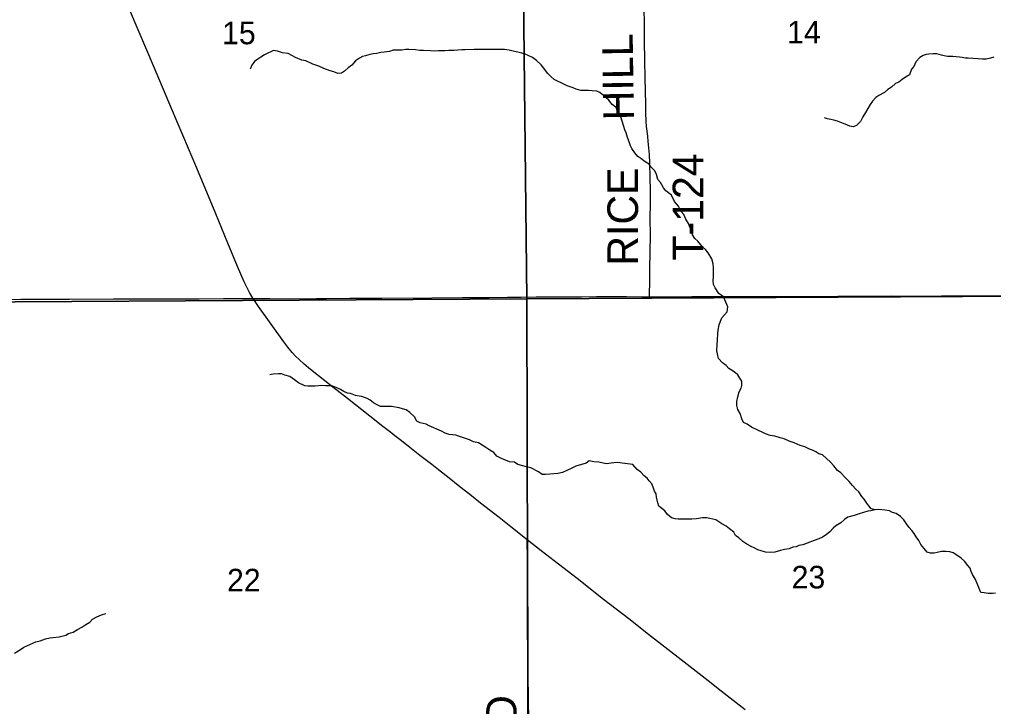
# Model space of a CAD drawing. Extents: x 1985906 to 2360102, y 891258 to 1222054.
# Drawn here: x 2092575 to 2102102, y 1037407 to 1044121 of the extents above; entities that cross this region are included whole.
import ezdxf

# ---------------------------------------------------------------- set-up
doc = ezdxf.new("R2010")
doc.units = 0
for name, color, linetype in [('GM_X_County_Road', 7, 'Continuous'), ('GM_X_Minor_River', 7, 'Continuous'), ('GM_X_Section', 7, 'Continuous'), ('GM_X_Section_Text', 7, 'Continuous'), ('GM_X_State_Route', 7, 'Continuous'), ('GM_X_Township_Road', 7, 'Continuous'), ('GM_X_Township_Road_Text', 7, 'Continuous')]:
    doc.layers.add(name, color=color, linetype=linetype)

msp = doc.modelspace()

# ---------------------------------------------------------------- linework, layer by layer
at = {"layer": 'GM_X_County_Road'}
for points in [[(2091984.5, 1041382.1), (2092002.1, 1041382.1), (2092200.2, 1041385.6), (2092590, 1041386.4), (2093065.7, 1041387.2), (2093493.5, 1041389.8), (2093738.4, 1041389.7), (2093887, 1041390.6), (2094019.6, 1041391.5), (2094331.6, 1041392), (2094569.4, 1041393.1), (2094790.4, 1041393.1), (2094860.6, 1041393.2)], [(2094860.6, 1041393.2), (2095022.9, 1041393.1), (2095217.5, 1041392.8), (2095479.9, 1041394.3), (2095578.3, 1041395.2), (2095806.2, 1041398.2), (2096119.6, 1041398.8), (2096608.9, 1041402.5), (2096907, 1041404), (2097169.5, 1041405), (2097349.9, 1041406.3), (2097480.9, 1041407.8), (2097628.3, 1041409.6), (2097841.4, 1041411.9), (2098070.6, 1041412), (2098218.1, 1041412.6), (2098378.8, 1041412.8), (2098513.4, 1041412.7), (2098660.9, 1041411.6), (2098737, 1041411.8)], [(2098737, 1041411.8), (2099005.3, 1041412.4), (2099152.3, 1041412.6), (2099349.7, 1041413.3), (2099448.1, 1041412.7), (2099530, 1041413.1), (2099579.2, 1041413.6), (2099726.5, 1041414.5), (2099890.4, 1041414.1), (2100283.8, 1041415.3), (2100578.9, 1041416.3), (2100660.9, 1041416.8), (2100775.7, 1041417.3), (2101103.7, 1041419.3), (2101234.9, 1041418.7), (2101398.7, 1041418.4), (2101594.1, 1041419.2), (2101709, 1041419.2), (2101987.4, 1041420.1), (2102315.4, 1041421.8)]]:
    msp.add_lwpolyline(points, dxfattribs=at)
at = {"layer": 'GM_X_Minor_River'}
for points in [[(2098593.3, 1042816.8), (2098563, 1042858.8), (2098550.8, 1042886.9), (2098538.6, 1042925), (2098522.4, 1042967), (2098508.1, 1043013.2), (2098495.9, 1043041.2), (2098469.4, 1043127.4), (2098457.2, 1043169.5), (2098432.9, 1043215.6), (2098406.6, 1043263.7), (2098370.4, 1043291.6), (2098340.1, 1043331.6), (2098287.8, 1043377.6), (2098251.5, 1043407.5), (2098221.4, 1043419.4), (2098177.3, 1043425.2), (2098139.2, 1043427.1), (2098095.1, 1043426.9), (2098067.1, 1043428.7), (2098018.9, 1043440.6), (2097990.8, 1043452.5), (2097930.6, 1043472.3), (2097872.3, 1043502.1), (2097836.1, 1043518), (2097806, 1043536), (2097775.8, 1043559.9), (2097743.6, 1043591.9), (2097699.2, 1043647.9), (2097677, 1043677.9), (2097632.7, 1043721.9), (2097592.5, 1043749.8), (2097550.3, 1043767.7), (2097522.2, 1043781.6), (2097488, 1043791.5), (2097449.9, 1043801.4), (2097415.8, 1043807.2), (2097363.6, 1043821), (2097317.5, 1043826.9), (2097281.4, 1043828.7), (2097022.9, 1043827.5), (2096930.8, 1043825.1), (2096902.7, 1043825), (2096824.6, 1043818.6), (2096774.5, 1043818.3), (2096736.4, 1043816.2), (2096672.3, 1043813.9), (2096638.3, 1043811.7), (2096596.2, 1043815.5), (2096526, 1043817.2), (2096490, 1043819.1), (2096449.8, 1043824.9), (2096383.7, 1043826.6), (2096351.6, 1043826.4), (2096313.6, 1043822.3), (2096261.5, 1043820), (2096231.4, 1043819.9), (2096195.4, 1043807.7), (2096141.4, 1043801.4), (2096109.3, 1043797.2), (2096071.3, 1043789), (2096035.2, 1043786.8), (2096001.2, 1043778.7), (2095959.2, 1043766.4), (2095929.2, 1043758.3), (2095899.2, 1043744.1), (2095861.3, 1043717.8), (2095825.4, 1043675.5), (2095789.5, 1043649.2), (2095755.6, 1043616.9), (2095725.6, 1043596.7), (2095689.6, 1043592.5), (2095649.4, 1043608.4), (2095615.3, 1043618.3), (2095551, 1043642.1), (2095502.8, 1043666), (2095444.6, 1043683.8), (2095376.3, 1043717.6), (2095336.2, 1043723.4), (2095275.9, 1043749.2), (2095237.8, 1043769.2), (2095203.6, 1043787.1), (2095147.5, 1043794.8), (2095097.3, 1043812.7), (2095061.2, 1043818.5), (2095033.2, 1043804.3), (2095005.2, 1043792.2), (2094971.2, 1043775.9), (2094935.3, 1043753.7), (2094905.3, 1043733.5), (2094875.4, 1043711.3), (2094847.5, 1043675), (2094831.7, 1043636.8)], [(2102105.2, 1043752.4), (2102071.2, 1043742.2), (2102029.2, 1043731.9), (2101993.1, 1043731.8), (2101953, 1043735.6), (2101898.9, 1043741.4), (2101854.8, 1043743.2), (2101826.7, 1043743.1), (2101796.6, 1043749), (2101768.6, 1043752.8), (2101704.4, 1043758.6), (2101652.3, 1043760.3), (2101620.2, 1043766.2), (2101592.1, 1043772.1), (2101546, 1043783.9), (2101511.9, 1043785.8), (2101469.8, 1043781.6), (2101441.8, 1043779.5), (2101413.8, 1043769.3), (2101381.8, 1043751.1), (2101342, 1043706.7), (2101322.2, 1043662.5), (2101300.3, 1043634.3), (2101278.5, 1043580), (2101240.6, 1043557.7), (2101208.6, 1043535.5), (2101174.7, 1043509.2), (2101144.7, 1043497), (2101102.8, 1043458.7), (2101066.9, 1043436.4), (2101034.9, 1043408.2), (2100979, 1043377.8), (2100951, 1043357.6), (2100917.2, 1043321.3), (2100895.3, 1043289.1), (2100873.5, 1043250.8), (2100849.6, 1043212.6)], [(2100849.6, 1043212.6), (2100823.8, 1043168.3), (2100800, 1043124), (2100762.1, 1043083.7), (2100728.1, 1043073.5), (2100696, 1043077.4), (2100651.8, 1043097.2), (2100609.7, 1043115.1), (2100577.5, 1043127), (2100539.4, 1043136.9), (2100509.3, 1043144.8), (2100479.2, 1043150.7), (2100447.1, 1043160.6)], [(2100944, 1039328.4), (2100903.9, 1039340), (2100883.8, 1039368), (2100861.6, 1039396), (2100837.3, 1039432.1), (2100815.1, 1039460.1), (2100782.9, 1039504.1), (2100756.7, 1039532.1), (2100722.4, 1039566.1), (2100690.1, 1039606.1), (2100649.9, 1039646), (2100609.5, 1039692), (2100575.4, 1039714), (2100541.1, 1039760), (2100506.8, 1039793.9), (2100468.5, 1039831.9), (2100428.3, 1039865.9), (2100394.2, 1039877.8), (2100364, 1039897.7), (2100329.9, 1039911.6), (2100301.7, 1039923.5), (2100255.5, 1039945.4), (2100211.4, 1039957.2), (2100153.1, 1039985.1), (2100103, 1039998.9), (2100054.7, 1040024.8), (2100014.6, 1040032.6), (2099962.4, 1040048.4), (2099918.3, 1040056.3), (2099872.1, 1040072.1), (2099840, 1040088), (2099803.8, 1040105.9), (2099735.5, 1040137.8), (2099691.3, 1040165.7), (2099657.1, 1040183.6), (2099640.9, 1040217.6), (2099624.6, 1040269.8), (2099602.4, 1040309.8), (2099592.1, 1040349.9), (2099589.9, 1040388), (2099601.7, 1040434.3), (2099615.5, 1040482.5), (2099635.3, 1040516.7), (2099641.2, 1040544.9), (2099639, 1040587), (2099620.8, 1040617.1), (2099602.6, 1040647.1), (2099564.4, 1040677), (2099512.1, 1040710.9), (2099485.9, 1040738.9), (2099449.7, 1040766.9), (2099413.4, 1040808.8), (2099403.1, 1040855), (2099397, 1040883.1), (2099398.6, 1040947.3), (2099402.4, 1040983.5), (2099404.1, 1041055.8), (2099407.9, 1041083.9), (2099417.7, 1041138.1), (2099431.5, 1041174.3), (2099445.4, 1041204.5), (2099469.3, 1041234.7), (2099497.2, 1041265), (2099502.9, 1041313.2), (2099482.6, 1041359.3), (2099460.3, 1041409.4), (2099414.1, 1041443.3), (2099379.7, 1041499.3), (2099361.5, 1041531.4), (2099361.3, 1041569.5), (2099363.1, 1041605.7), (2099362.7, 1041694), (2099358.4, 1041732.1), (2099346.2, 1041782.3), (2099309.8, 1041842.3), (2099285.6, 1041874.3), (2099255.4, 1041898.3), (2099211, 1041954.3), (2099180.8, 1041980.3), (2099158.6, 1042018.3), (2099148.3, 1042058.4), (2099136.2, 1042086.5), (2099117.9, 1042126.5), (2099091.6, 1042170.6), (2099073.4, 1042214.7), (2099047.2, 1042244.7), (2099020.8, 1042296.8), (2098980.5, 1042342.8), (2098952.1, 1042402.8), (2098897.8, 1042446.8), (2098873.6, 1042476.8), (2098845.3, 1042526.8), (2098819.1, 1042558.8), (2098806.8, 1042605), (2098790.6, 1042641), (2098754.3, 1042677), (2098734.1, 1042707), (2098693.9, 1042728.9), (2098651.7, 1042762.9), (2098623.5, 1042780.8), (2098593.3, 1042816.8)], [(2097720, 1039674.8), (2097688, 1039674.6), (2097651.8, 1039700.6), (2097577.4, 1039740.4), (2097533.3, 1039750.2), (2097485.1, 1039764.1), (2097451, 1039773.9), (2097416.8, 1039793.9), (2097366.7, 1039799.7), (2097290.4, 1039829.4), (2097244.2, 1039853.3), (2097213.9, 1039889.3), (2097175.7, 1039911.2), (2097137.5, 1039939.2), (2097065.1, 1039983), (2097017, 1039994.8), (2096976.8, 1040012.7), (2096928.6, 1040030.5), (2096870.4, 1040050.4), (2096842.3, 1040058.2), (2096814.2, 1040062.1), (2096778.1, 1040066), (2096740, 1040079.9), (2096703.8, 1040097.8), (2096581.3, 1040151.4), (2096553.2, 1040165.3), (2096495, 1040181.1), (2096460.9, 1040195), (2096438.6, 1040237.1), (2096394.3, 1040279.1), (2096356.1, 1040305), (2096319.9, 1040316.9), (2096289.8, 1040324.8), (2096213.6, 1040338.5), (2096151.5, 1040338.2), (2096107.4, 1040340), (2096067.2, 1040357.9), (2096037.1, 1040375.8), (2096004.9, 1040401.8), (2095974.8, 1040415.7), (2095924.6, 1040435.5), (2095896.5, 1040439.4), (2095862.4, 1040445.3), (2095812.2, 1040465.1), (2095782.1, 1040469), (2095747.9, 1040484.9), (2095713.8, 1040504.8), (2095673.6, 1040524.7), (2095639.5, 1040536.6), (2095605.4, 1040542.5), (2095569.3, 1040542.3), (2095533.2, 1040544.1), (2095499.2, 1040542), (2095467.1, 1040537.8), (2095395, 1040537.5), (2095364.9, 1040541.4), (2095304.6, 1040571.2), (2095264.4, 1040599.1), (2095220.1, 1040631), (2095170, 1040646.9), (2095137.8, 1040656.8), (2095107.8, 1040658.6), (2095055.7, 1040654.4), (2095023.7, 1040648.2)], [(2101707.8, 1038908), (2101673.6, 1038917.9), (2101635.5, 1038923.8), (2101591.5, 1038923.6), (2101549.4, 1038913.3), (2101521.4, 1038907.2), (2101485.3, 1038907), (2101453.2, 1038916.9), (2101425, 1038952.9), (2101390.7, 1038990.9), (2101370.5, 1039028.9), (2101344.2, 1039067), (2101326, 1039099), (2101303.8, 1039129), (2101277.6, 1039157), (2101251.4, 1039193), (2101225.1, 1039231.1), (2101192.9, 1039263), (2101150.7, 1039293), (2101114.5, 1039302.8), (2101084.4, 1039318.8), (2101042.3, 1039326.6), (2101010.2, 1039330.5), (2100980.1, 1039332.3), (2100942.1, 1039328.2), (2100902.1, 1039319.9), (2100872, 1039315.8), (2100830, 1039303.5), (2100788, 1039289.3), (2100740, 1039275), (2100675.9, 1039256.7), (2100644, 1039234.4), (2100608.1, 1039202.1), (2100560.2, 1039171.8), (2100532.2, 1039151.6), (2100500.3, 1039113.3), (2100464.4, 1039085), (2100430.5, 1039060.8), (2100392.5, 1039044.6), (2100348.5, 1039028.3), (2100278.5, 1039003.9), (2100236.5, 1038987.6), (2100198.5, 1038979.4), (2100170.5, 1038969.3), (2100140.4, 1038963.1), (2100104.4, 1038948.9), (2100056.4, 1038940.6), (2100018.4, 1038930.4), (2099964.4, 1038914.1), (2099918.3, 1038911.9), (2099872.2, 1038915.7), (2099830, 1038929.6), (2099797.9, 1038939.5), (2099761.7, 1038959.4), (2099731.6, 1038971.3), (2099689.4, 1038995.2), (2099651.2, 1039021.1), (2099610.9, 1039055), (2099578.7, 1039079), (2099562.5, 1039111), (2099518.3, 1039145), (2099486.1, 1039168.9), (2099443.9, 1039192.8), (2099385.6, 1039230.7), (2099327.4, 1039244.5), (2099293.3, 1039250.3), (2099255.2, 1039250.2), (2099197.1, 1039241.9), (2099151.1, 1039239.7), (2099018.8, 1039239), (2098986.7, 1039240.9), (2098952.6, 1039252.8), (2098912.4, 1039282.7), (2098888.2, 1039318.8), (2098829.8, 1039364.7), (2098817.6, 1039398.7), (2098805.3, 1039452.9), (2098801.1, 1039485), (2098784.9, 1039513), (2098772.7, 1039551.1), (2098760.5, 1039583.2), (2098732.3, 1039611.2), (2098714.1, 1039639.2), (2098686, 1039663.2), (2098651.7, 1039697.1), (2098615.5, 1039725.1), (2098573.2, 1039771), (2098468.9, 1039786.6), (2098424.8, 1039790.4), (2098386.7, 1039788.3), (2098314.6, 1039779.9), (2098242.4, 1039795.6), (2098192.3, 1039799.4), (2098148.2, 1039807.3), (2098116.2, 1039787), (2098018.2, 1039754.5), (2097972.2, 1039734.2), (2097886.2, 1039695.6), (2097840.2, 1039685.4), (2097762.1, 1039677), (2097720, 1039674.8)], [(2102122.6, 1038514.4), (2102090.6, 1038510.3), (2102050.5, 1038512.1), (2102010.4, 1038517.9), (2101976.3, 1038521.8), (2101962.1, 1038561.9), (2101949.9, 1038591.9), (2101925.5, 1038648), (2101897.2, 1038698.1), (2101883, 1038726.1), (2101872.9, 1038758.2), (2101850.7, 1038786.2), (2101818.4, 1038826.2), (2101784.2, 1038856.2), (2101752, 1038880.1), (2101707.8, 1038908)], [(2092525.1, 1037927.2), (2092584.9, 1037964.8), (2092616.9, 1037987), (2092704.8, 1038027.6), (2092734.8, 1038039.8), (2092778.9, 1038048), (2092828.9, 1038068.3), (2092872.9, 1038078.6), (2092900.9, 1038082.7), (2092965, 1038089), (2093027.1, 1038105.4), (2093055, 1038119.5), (2093099, 1038133.8), (2093143, 1038160.1), (2093185, 1038182.4), (2093224.9, 1038208.7), (2093264.8, 1038232.9), (2093288.8, 1038261.2), (2093330.7, 1038283.4), (2093376.7, 1038303.7), (2093420.7, 1038316)]]:
    msp.add_lwpolyline(points, dxfattribs=at)
at = {"layer": 'GM_X_Section'}
for points in [[(2091937.8, 1046691.4), (2097478.9, 1046742.4), (2097537, 1041391.5), (2091973.8, 1041358.4)], [(2097478.9, 1046742.4), (2102970.3, 1046741.1), (2103020.2, 1041420.1), (2097537, 1041391.5)], [(2097537, 1041391.5), (2097550.9, 1036060.4), (2092025.7, 1036029.5), (2091973.8, 1041358.4)], [(2103020.2, 1041420.1), (2103084, 1036099.3), (2097550.9, 1036060.4), (2097537, 1041391.5)]]:
    msp.add_lwpolyline(points, close=True, dxfattribs=at)
at = {"layer": 'GM_X_State_Route'}
msp.add_lwpolyline([(2099671.6, 1037375.1), (2099438.2, 1037556.2), (2099309.9, 1037658.5), (2099076.8, 1037839.9), (2098727.2, 1038112.1), (2098533.5, 1038263.9), (2098286.8, 1038454.7), (2098029, 1038657.6), (2097847.1, 1038798.1), (2097678.8, 1038929.1), (2097541.3, 1039037.2), (2097382.2, 1039162.4), (2097266, 1039253.6), (2097085.5, 1039395.6), (2096995.2, 1039466.7), (2096866.2, 1039567.9), (2096776.4, 1039639.4), (2096673.4, 1039720.9), (2096608.4, 1039771), (2096491, 1039860.4), (2096375.6, 1039952.3), (2096299.1, 1040013.6), (2096247.7, 1040053.9), (2096208.6, 1040083.5), (2096130.5, 1040143.1), (2096001.1, 1040243.8), (2095782.5, 1040417.1), (2095640.6, 1040528.7), (2095563.2, 1040589.4), (2095421.5, 1040700.9), (2095358.7, 1040753.4), (2095310.5, 1040797.6), (2095275.8, 1040832.2), (2095242.6, 1040868.2), (2095200.5, 1040918.2), (2095160.9, 1040970.3), (2094912.3, 1041317), (2094860.6, 1041393.2), (2094857.2, 1041398.3), (2094823.5, 1041454.3), (2094800.6, 1041497.6), (2094772.6, 1041556.7), (2094707.3, 1041707.1), (2094611.9, 1041934), (2094495, 1042223), (2094406.3, 1042435), (2094298.7, 1042692.3), (2094229.4, 1042859.1), (2094063.3, 1043252.1), (2093894.8, 1043644.1), (2093650.8, 1044218)], dxfattribs=at)
at = {"layer": 'GM_X_Township_Road'}
for points in [[(2098725.1, 1042929.7), (2098719.5, 1042982.1), (2098713.4, 1043029), (2098708.2, 1043076.7), (2098704.8, 1043127.1), (2098702.7, 1043209.4), (2098700.8, 1043291.5), (2098695.4, 1043554.2), (2098691.4, 1043718.4), (2098689.4, 1043915.5), (2098687.6, 1044030.4), (2098684.8, 1044276.6)], [(2098737, 1041411.8), (2098737.4, 1041428.6), (2098738.4, 1041454.8), (2098739.1, 1041536.9), (2098740.4, 1041684.8), (2098745.4, 1042013.2), (2098745.1, 1042177.3), (2098745.7, 1042325.1), (2098746.3, 1042456.5), (2098744.9, 1042571.5), (2098739.9, 1042719.3), (2098736.2, 1042801.2), (2098731.9, 1042866.6), (2098725.1, 1042929.7)], [(2097577.3, 1036027.7), (2097573.7, 1036221.4), (2097566.2, 1036664.8), (2097561.1, 1037092.7), (2097557.6, 1037298.2), (2097554, 1037450.2), (2097550.5, 1037748.7), (2097550.6, 1038029.3), (2097550.6, 1038225.9), (2097547.1, 1038544.1), (2097545.3, 1038771.1), (2097543.5, 1038875.7), (2097541.8, 1039002.6), (2097541.3, 1039037.2)]]:
    msp.add_lwpolyline(points, dxfattribs=at)

# ---------------------------------------------------------------- texts
at = {"layer": 'GM_X_Section_Text'}
for s, p in [('15', (2094556.8, 1043879.1)), ('14', (2100083.2, 1043886.8)), ('23', (2100127.2, 1038561.2)), ('22', (2094605.2, 1038532))]:
    msp.add_text(s, height=221, rotation=0.00001, dxfattribs=at).set_placement(p)
at = {"layer": 'GM_X_Township_Road_Text'}
for s, rotation, p in [('HILL', 90.90383, (2098585.8, 1043138)), ('T-124', 89.99892, (2099264, 1041765)), ('RICE', 90, (2098625.3, 1041715.7)), ('RD', 90.99824, (2097446.3, 1036941.5))]:
    msp.add_text(s, height=300, rotation=rotation, dxfattribs=at).set_placement(p)

doc.saveas('drawing.dxf')
